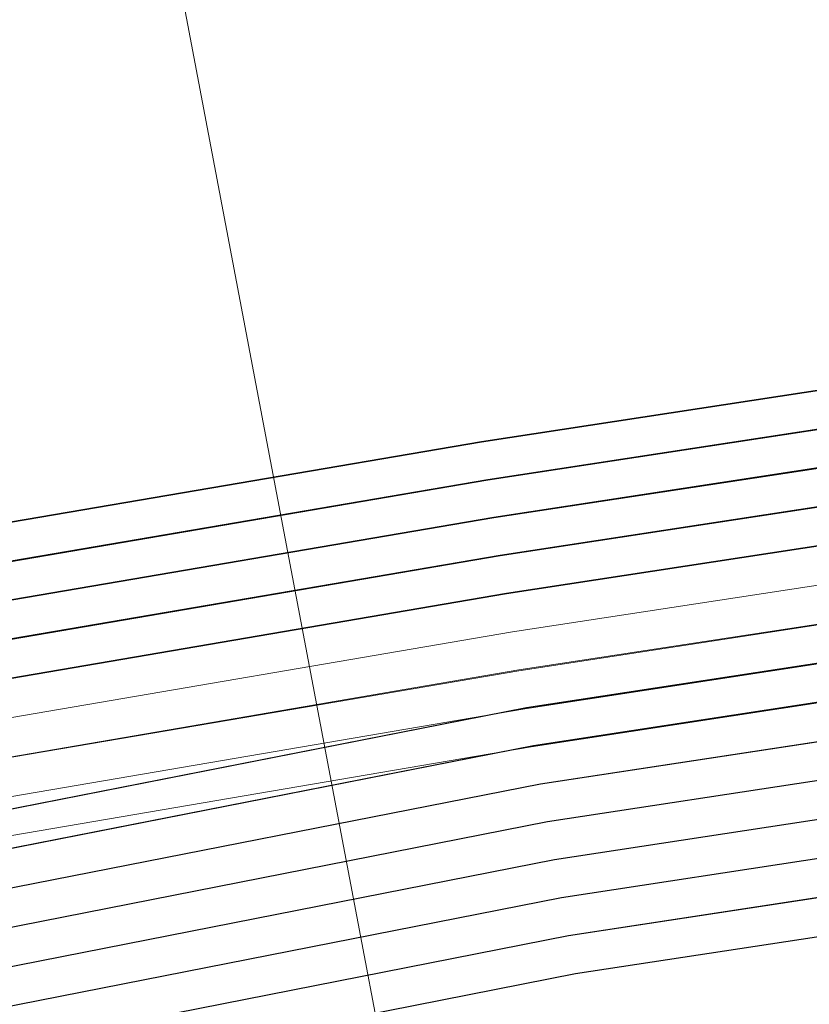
# Model space of a CAD drawing. Header units: metres. Extents: x -502 to 161, y -108 to 174.
# Tile 438 of 656: x -94.28 to -93.26, y -21.46 to -20.19. Entities that reach past the tile are written whole.
import ezdxf

# ---------------------------------------------------------------- set-up
doc = ezdxf.new("R2010")
doc.units = ezdxf.units.M
doc.header["$LTSCALE"] = 0.1
for name, color, linetype in [('BRI31-005.05-5p02-Koordinierung Lageplan 4. BA ZOB West 2022-06-15', 7, 'Continuous'), ('BRI31-005.06-5f07-Koordinierung Lageplan 4. BA ZOB Fernbusbahnh', 7, 'Continuous'), ('BRI32-005.02-5f05-Koordinierung Schemaplan 4 BA ZOB Teilbereich', 7, 'Continuous'), ('BRI32-005.03-5f06-Koordinierung Schemaplan 4 BA ZOB Teilbereich 2 Ost - Bahnhofsallee 2023-01-21', 7, 'Continuous')]:
    doc.layers.add(name, color=color, linetype=linetype)

msp = doc.modelspace()

# ---------------------------------------------------------------- linework, layer by layer
at = {"layer": 'BRI31-005.05-5p02-Koordinierung Lageplan 4. BA ZOB West 2022-06-15', "color": 190, "linetype": 'Continuous', "lineweight": 35, "true_color": 0x7f00ff, "transparency": 33554687, "flags": 128}
for points in [[(-55.7007, -13.3634), (-59.4327, -13.9934), (-61.4087, -14.3464), (-62.2647, -14.4984), (-62.6667, -14.5974), (-62.8907, -14.7334), (-63.5967, -15.2334), (-64.4177, -15.8004), (-64.8657, -15.8864), (-69.7037, -16.7484), (-75.4637, -17.6884), (-81.7337, -18.6534), (-88.9077, -20.0034), (-93.6827, -20.7334), (-98.9647, -21.6334), (-104.5957, -22.9234), (-121.8907, -26.2934), (-126.8117, -27.2034), (-150.4477, -31.7134), (-157.1307, -33.0134), (-162.7687, -32.1234), (-174.7807, -30.4434), (-178.1477, -29.6134), (-179.1357, -29.4334)], [(-55.6927, -13.4124), (-59.4247, -14.0424), (-59.9157, -14.1304), (-61.3997, -14.3954), (-62.2547, -14.5474), (-62.6477, -14.6444), (-62.8637, -14.7754), (-63.5677, -15.2744), (-64.3977, -15.8474), (-64.8567, -15.9354), (-69.6957, -16.7974), (-75.4547, -17.7374), (-81.7247, -18.7024), (-88.8997, -20.0524), (-93.6747, -20.7824), (-98.9547, -21.6824)]]:
    msp.add_lwpolyline(points, dxfattribs=at)
at = {"layer": 'BRI31-005.05-5p02-Koordinierung Lageplan 4. BA ZOB West 2022-06-15', "color": 250, "linetype": 'Continuous', "lineweight": 25, "true_color": 0x333333, "transparency": 33554687, "flags": 128}
for points in [[(-55.6847, -13.4614), (-59.4167, -14.0914), (-59.9067, -14.1794), (-61.3907, -14.4444), (-62.2447, -14.5964), (-62.6287, -14.6914), (-62.8367, -14.8174), (-63.5387, -15.3154), (-64.3777, -15.8944), (-64.8477, -15.9844), (-69.6877, -16.8464), (-75.4457, -17.7864), (-81.7157, -18.7514), (-88.8917, -20.1014), (-93.6667, -20.8314), (-98.9447, -21.7314)], [(-55.6767, -13.5104), (-59.4087, -14.1404), (-59.8977, -14.2284), (-61.3817, -14.4934), (-62.2347, -14.6454), (-62.6097, -14.7384), (-62.8097, -14.8594), (-63.5097, -15.3564), (-64.3577, -15.9414), (-64.8387, -16.0334), (-69.6797, -16.8954), (-75.4367, -17.8354), (-81.7067, -18.8004), (-88.8837, -20.1504), (-93.6587, -20.8804), (-98.9347, -21.7804)], [(-179.1357, -29.7394), (-178.2047, -29.9074), (-176.5237, -30.3244), (-174.8367, -30.8434), (-162.8247, -32.5154), (-157.1227, -33.4214), (-150.6707, -32.1644), (-150.3757, -32.1054), (-126.7397, -27.5954), (-121.8107, -26.6854), (-104.5117, -23.3154), (-93.6067, -21.1744), (-88.8337, -20.4444), (-81.6527, -19.0944), (-75.3827, -18.1294), (-69.6317, -17.1894), (-64.2647, -16.2324), (-63.2977, -15.6984), (-62.6077, -15.0894), (-62.1947, -14.8414), (-59.6597, -14.3864), (-59.3767, -14.3364), (-55.6447, -13.7064)], [(-55.6367, -13.7554), (-59.3687, -14.3854), (-59.6507, -14.4354), (-62.1767, -14.8894), (-62.5777, -15.1304), (-63.2687, -15.7394), (-64.2477, -16.2804), (-69.6237, -17.2384), (-75.3737, -18.1784), (-81.6437, -19.1434), (-88.8257, -20.4934), (-93.5977, -21.2234), (-104.5017, -23.3644), (-121.8007, -26.7344), (-126.7307, -27.6444), (-150.3667, -32.1544), (-150.6607, -32.2134), (-157.1217, -33.4724), (-162.8317, -32.5644), (-174.8437, -30.8934), (-176.5357, -30.3734), (-178.2147, -29.9564), (-179.1357, -29.7904)], [(-55.6287, -13.8044), (-59.3607, -14.4344), (-59.6427, -14.4844), (-62.1587, -14.9374), (-62.5477, -15.1714), (-63.2397, -15.7804), (-64.2307, -16.3284), (-69.6157, -17.2874), (-75.3647, -18.2274), (-81.6347, -19.1924), (-88.8177, -20.5424), (-93.5887, -21.2724), (-104.4917, -23.4134), (-121.7907, -26.7834), (-126.7217, -27.6934), (-150.3577, -32.2034), (-150.6507, -32.2624), (-157.1207, -33.5234), (-162.8387, -32.6134), (-174.8507, -30.9434), (-176.5477, -30.4224), (-178.2247, -30.0054), (-179.1357, -29.8414)], [(-55.6207, -13.8534), (-59.3527, -14.4834), (-59.6277, -14.5324), (-62.1407, -14.9854), (-62.5177, -15.2124), (-63.2107, -15.8214), (-64.2137, -16.3764), (-69.6077, -17.3364), (-75.3557, -18.2764), (-81.6257, -19.2414), (-88.8097, -20.5914), (-93.5797, -21.3214), (-104.4817, -23.4624), (-121.7807, -26.8324), (-126.7127, -27.7424), (-150.3487, -32.2524), (-150.6407, -32.3114), (-157.1197, -33.5744), (-162.8457, -32.6624), (-174.8577, -30.9934), (-176.5597, -30.4714), (-178.2347, -30.0544), (-179.1357, -29.8924)], [(-55.6127, -13.9024), (-59.3447, -14.5324), (-59.6247, -14.5824), (-62.1227, -15.0334), (-62.4877, -15.2534), (-63.1817, -15.8624), (-64.1967, -16.4244), (-69.5997, -17.3854), (-75.3467, -18.3254), (-81.6167, -19.2904), (-88.8017, -20.6404), (-93.5707, -21.3704), (-104.4717, -23.5114), (-121.7707, -26.8814), (-126.7037, -27.7914), (-150.3397, -32.3014), (-150.6307, -32.3604), (-157.1187, -33.6254), (-162.8527, -32.7114), (-174.8647, -31.0434), (-176.5717, -30.5204), (-178.2447, -30.1034), (-179.1357, -29.9434)], [(-55.6047, -13.9514), (-59.3367, -14.5814), (-62.1047, -15.0814), (-62.4577, -15.2944), (-63.1527, -15.9034), (-64.1797, -16.4724), (-69.5917, -17.4344), (-75.3377, -18.3744), (-81.6077, -19.3394), (-88.7937, -20.6894), (-93.5617, -21.4194), (-104.4617, -23.5604), (-121.7607, -26.9304), (-126.6947, -27.8404), (-150.3307, -32.3504), (-150.6207, -32.4094), (-157.1177, -33.6764), (-162.8597, -32.7604), (-174.8717, -31.0934), (-176.5837, -30.5694), (-178.2547, -30.1524), (-179.1357, -29.9944)], [(-62.5057, -14.9114), (-62.7017, -15.0274), (-63.4007, -15.5204), (-64.2987, -16.1364), (-69.6477, -17.0914), (-75.4007, -18.0314), (-81.6707, -18.9964), (-88.8497, -20.3464), (-93.6247, -21.0764), (-104.5317, -23.2174), (-121.8307, -26.5874), (-126.7577, -27.4974), (-150.3937, -32.0074), (-150.6907, -32.0664), (-157.1247, -33.3194), (-162.8107, -32.4174), (-174.8227, -30.7434), (-176.4997, -30.2264), (-178.1847, -29.8094), (-179.1357, -29.6374)], [(-62.4797, -14.9544), (-62.6747, -15.0694), (-63.3727, -15.5614), (-64.2817, -16.1844), (-69.6397, -17.1404), (-75.3917, -18.0804), (-81.6617, -19.0454), (-88.8417, -20.3954), (-93.6157, -21.1254), (-104.5217, -23.2664), (-121.8207, -26.6364), (-126.7487, -27.5464), (-150.3847, -32.0564), (-150.6807, -32.1154), (-157.1237, -33.3704), (-162.8177, -32.4664), (-174.8297, -30.7934), (-176.5117, -30.2754), (-178.1947, -29.8584), (-179.1357, -29.6884)]]:
    msp.add_lwpolyline(points, dxfattribs=at)
at = {"layer": 'BRI31-005.05-5p02-Koordinierung Lageplan 4. BA ZOB West 2022-06-15', "color": 116, "linetype": 'Continuous', "lineweight": 13, "true_color": 0x007f3f, "transparency": 33554687, "flags": 128}
for points in [[(-98.8977, -21.7234), (-93.6667, -20.8304), (-88.8927, -20.1004), (-81.7147, -18.7504), (-75.4437, -17.7854), (-69.6887, -16.8454), (-64.8477, -15.9844), (-64.3767, -15.8944), (-63.5377, -15.3154), (-62.8377, -14.8174), (-62.6297, -14.6924), (-62.2457, -14.5964), (-61.3907, -14.4444), (-59.9067, -14.1794), (-59.4177, -14.0904), (-55.6847, -13.4604)], [(-98.9347, -21.7804), (-93.6587, -20.8794), (-88.8847, -20.1494), (-81.7057, -18.7994), (-75.4347, -17.8344), (-69.6807, -16.8944), (-64.8387, -16.0334), (-64.3567, -15.9414), (-63.5087, -15.3564), (-62.8107, -14.8594), (-62.6107, -14.7394), (-62.2357, -14.6454), (-61.3817, -14.4934), (-59.8977, -14.2284), (-59.4097, -14.1394), (-55.6767, -13.5094)], [(-55.6527, -13.6584), (-59.3837, -14.2884), (-59.8707, -14.3754), (-61.3547, -14.6404), (-62.2037, -14.7924), (-62.5517, -14.8784), (-62.7277, -14.9854), (-63.4237, -15.4794), (-64.2987, -16.0824), (-64.8117, -16.1804), (-69.6547, -17.0434), (-75.4117, -17.9834), (-81.6807, -18.9484), (-88.8587, -20.2984), (-93.6347, -21.0284), (-98.8577, -21.9194)], [(-55.6447, -13.7074), (-59.3757, -14.3374), (-59.8617, -14.4244), (-61.3457, -14.6894), (-62.1937, -14.8414), (-62.5327, -14.9254), (-62.7007, -15.0274), (-63.3947, -15.5204), (-64.2787, -16.1294), (-64.8027, -16.2294), (-69.6467, -17.0924), (-75.4027, -18.0324), (-81.6717, -18.9974), (-88.8507, -20.3474), (-93.6267, -21.0774), (-98.8947, -21.9764)]]:
    msp.add_lwpolyline(points, dxfattribs=at)
at = {"layer": 'BRI31-005.05-5p02-Koordinierung Lageplan 4. BA ZOB West 2022-06-15', "color": 251, "linetype": 'Continuous', "lineweight": 13, "true_color": 0x5b5b5b, "transparency": 33554687, "flags": 128}
for points in [[(-55.6687, -13.5594), (-59.4007, -14.1894), (-59.8887, -14.2774), (-61.3727, -14.5424), (-62.2247, -14.6944), (-62.5907, -14.7854), (-62.7827, -14.9014), (-63.4807, -15.3974), (-64.3377, -15.9884), (-64.8297, -16.0824), (-69.6717, -16.9444), (-75.4277, -17.8844), (-81.6977, -18.8494), (-88.8757, -20.1994), (-93.6507, -20.9294), (-98.8777, -21.8214)], [(-55.6607, -13.6084), (-59.3927, -14.2384), (-59.8797, -14.3264), (-61.3637, -14.5914), (-62.2147, -14.7434), (-62.5717, -14.8324), (-62.7557, -14.9434), (-63.4517, -15.4384), (-64.3177, -16.0354), (-64.8207, -16.1314), (-69.6637, -16.9934), (-75.4187, -17.9334), (-81.6887, -18.8984), (-88.8677, -20.2484), (-93.6427, -20.9784), (-98.9147, -21.8784)]]:
    msp.add_lwpolyline(points, dxfattribs=at)
at = {"layer": 'BRI31-005.06-5f07-Koordinierung Lageplan 4. BA ZOB Fernbusbahnh', "color": 190, "linetype": 'Continuous', "lineweight": 30, "true_color": 0x7f00ff, "transparency": 33554687, "flags": 128}
for points in [[(-55.7007, -13.3634), (-59.4327, -13.9934), (-61.4087, -14.3464), (-62.2647, -14.4984), (-62.6667, -14.5974), (-62.8907, -14.7334), (-63.5967, -15.2334), (-64.4177, -15.8004), (-64.8657, -15.8864), (-69.7037, -16.7484), (-75.4637, -17.6884), (-81.7337, -18.6534), (-88.9077, -20.0034), (-93.6827, -20.7334), (-98.9647, -21.6334), (-104.5957, -22.9234), (-121.8907, -26.2934), (-126.8117, -27.2034), (-150.4477, -31.7134), (-157.1307, -33.0134), (-162.7687, -32.1234), (-174.7807, -30.4434), (-178.1477, -29.6134), (-179.1357, -29.4334)], [(-55.6927, -13.4124), (-59.4247, -14.0424), (-59.9157, -14.1304), (-61.3997, -14.3954), (-62.2547, -14.5474), (-62.6477, -14.6444), (-62.8637, -14.7754), (-63.5677, -15.2744), (-64.3977, -15.8474), (-64.8567, -15.9354), (-69.6957, -16.7974), (-75.4547, -17.7374), (-81.7247, -18.7024), (-88.8997, -20.0524), (-93.6747, -20.7824), (-98.9547, -21.6824)]]:
    msp.add_lwpolyline(points, dxfattribs=at)
at = {"layer": 'BRI31-005.06-5f07-Koordinierung Lageplan 4. BA ZOB Fernbusbahnh', "color": 250, "linetype": 'Continuous', "lineweight": 20, "true_color": 0x333333, "transparency": 33554687, "flags": 128}
for points in [[(-55.6847, -13.4614), (-59.4167, -14.0914), (-59.9067, -14.1794), (-61.3907, -14.4444), (-62.2447, -14.5964), (-62.6287, -14.6914), (-62.8367, -14.8174), (-63.5387, -15.3154), (-64.3777, -15.8944), (-64.8477, -15.9844), (-69.6877, -16.8464), (-75.4457, -17.7864), (-81.7157, -18.7514), (-88.8917, -20.1014), (-93.6667, -20.8314), (-98.9447, -21.7314)], [(-55.6767, -13.5104), (-59.4087, -14.1404), (-59.8977, -14.2284), (-61.3817, -14.4934), (-62.2347, -14.6454), (-62.6097, -14.7384), (-62.8097, -14.8594), (-63.5097, -15.3564), (-64.3577, -15.9414), (-64.8387, -16.0334), (-69.6797, -16.8954), (-75.4367, -17.8354), (-81.7067, -18.8004), (-88.8837, -20.1504), (-93.6587, -20.8804), (-98.9347, -21.7804)], [(-179.1357, -29.7394), (-178.2047, -29.9074), (-176.5237, -30.3244), (-174.8367, -30.8434), (-162.8247, -32.5154), (-157.1227, -33.4214), (-150.6707, -32.1644), (-150.3757, -32.1054), (-126.7397, -27.5954), (-121.8107, -26.6854), (-104.5117, -23.3154), (-93.6067, -21.1744), (-88.8337, -20.4444), (-81.6527, -19.0944), (-75.3827, -18.1294), (-69.6317, -17.1894), (-64.2647, -16.2324), (-63.2977, -15.6984), (-62.6077, -15.0894), (-62.1947, -14.8414), (-59.6597, -14.3864), (-59.3767, -14.3364), (-55.6447, -13.7064)], [(-55.6367, -13.7554), (-59.3687, -14.3854), (-59.6507, -14.4354), (-62.1767, -14.8894), (-62.5777, -15.1304), (-63.2687, -15.7394), (-64.2477, -16.2804), (-69.6237, -17.2384), (-75.3737, -18.1784), (-81.6437, -19.1434), (-88.8257, -20.4934), (-93.5977, -21.2234), (-104.5017, -23.3644), (-121.8007, -26.7344), (-126.7307, -27.6444), (-150.3667, -32.1544), (-150.6607, -32.2134), (-157.1217, -33.4724), (-162.8317, -32.5644), (-174.8437, -30.8934), (-176.5357, -30.3734), (-178.2147, -29.9564), (-179.1357, -29.7904)], [(-55.6287, -13.8044), (-59.3607, -14.4344), (-59.6427, -14.4844), (-62.1587, -14.9374), (-62.5477, -15.1714), (-63.2397, -15.7804), (-64.2307, -16.3284), (-69.6157, -17.2874), (-75.3647, -18.2274), (-81.6347, -19.1924), (-88.8177, -20.5424), (-93.5887, -21.2724), (-104.4917, -23.4134), (-121.7907, -26.7834), (-126.7217, -27.6934), (-150.3577, -32.2034), (-150.6507, -32.2624), (-157.1207, -33.5234), (-162.8387, -32.6134), (-174.8507, -30.9434), (-176.5477, -30.4224), (-178.2247, -30.0054), (-179.1357, -29.8414)], [(-55.6207, -13.8534), (-59.3527, -14.4834), (-59.6277, -14.5324), (-62.1407, -14.9854), (-62.5177, -15.2124), (-63.2107, -15.8214), (-64.2137, -16.3764), (-69.6077, -17.3364), (-75.3557, -18.2764), (-81.6257, -19.2414), (-88.8097, -20.5914), (-93.5797, -21.3214), (-104.4817, -23.4624), (-121.7807, -26.8324), (-126.7127, -27.7424), (-150.3487, -32.2524), (-150.6407, -32.3114), (-157.1197, -33.5744), (-162.8457, -32.6624), (-174.8577, -30.9934), (-176.5597, -30.4714), (-178.2347, -30.0544), (-179.1357, -29.8924)], [(-55.6127, -13.9024), (-59.3447, -14.5324), (-59.6247, -14.5824), (-62.1227, -15.0334), (-62.4877, -15.2534), (-63.1817, -15.8624), (-64.1967, -16.4244), (-69.5997, -17.3854), (-75.3467, -18.3254), (-81.6167, -19.2904), (-88.8017, -20.6404), (-93.5707, -21.3704), (-104.4717, -23.5114), (-121.7707, -26.8814), (-126.7037, -27.7914), (-150.3397, -32.3014), (-150.6307, -32.3604), (-157.1187, -33.6254), (-162.8527, -32.7114), (-174.8647, -31.0434), (-176.5717, -30.5204), (-178.2447, -30.1034), (-179.1357, -29.9434)], [(-55.6047, -13.9514), (-59.3367, -14.5814), (-62.1047, -15.0814), (-62.4577, -15.2944), (-63.1527, -15.9034), (-64.1797, -16.4724), (-69.5917, -17.4344), (-75.3377, -18.3744), (-81.6077, -19.3394), (-88.7937, -20.6894), (-93.5617, -21.4194), (-104.4617, -23.5604), (-121.7607, -26.9304), (-126.6947, -27.8404), (-150.3307, -32.3504), (-150.6207, -32.4094), (-157.1177, -33.6764), (-162.8597, -32.7604), (-174.8717, -31.0934), (-176.5837, -30.5694), (-178.2547, -30.1524), (-179.1357, -29.9944)], [(-62.5057, -14.9114), (-62.7017, -15.0274), (-63.4007, -15.5204), (-64.2987, -16.1364), (-69.6477, -17.0914), (-75.4007, -18.0314), (-81.6707, -18.9964), (-88.8497, -20.3464), (-93.6247, -21.0764), (-104.5317, -23.2174), (-121.8307, -26.5874), (-126.7577, -27.4974), (-150.3937, -32.0074), (-150.6907, -32.0664), (-157.1247, -33.3194), (-162.8107, -32.4174), (-174.8227, -30.7434), (-176.4997, -30.2264), (-178.1847, -29.8094), (-179.1357, -29.6374)], [(-62.4797, -14.9544), (-62.6747, -15.0694), (-63.3727, -15.5614), (-64.2817, -16.1844), (-69.6397, -17.1404), (-75.3917, -18.0804), (-81.6617, -19.0454), (-88.8417, -20.3954), (-93.6157, -21.1254), (-104.5217, -23.2664), (-121.8207, -26.6364), (-126.7487, -27.5464), (-150.3847, -32.0564), (-150.6807, -32.1154), (-157.1237, -33.3704), (-162.8177, -32.4664), (-174.8297, -30.7934), (-176.5117, -30.2754), (-178.1947, -29.8584), (-179.1357, -29.6884)]]:
    msp.add_lwpolyline(points, dxfattribs=at)
at = {"layer": 'BRI32-005.02-5f05-Koordinierung Schemaplan 4 BA ZOB Teilbereich', "color": 190, "linetype": 'Continuous', "lineweight": 35, "true_color": 0x7f00ff, "transparency": 33554687, "flags": 128}
for points in [[(-55.7007, -13.3634), (-59.4327, -13.9934), (-61.4087, -14.3464), (-62.2647, -14.4984), (-62.6667, -14.5974), (-62.8907, -14.7334), (-63.5967, -15.2334), (-64.4177, -15.8004), (-64.8657, -15.8864), (-69.7037, -16.7484), (-75.4637, -17.6884), (-81.7337, -18.6534), (-88.9077, -20.0034), (-93.6827, -20.7334), (-98.9647, -21.6334), (-104.5957, -22.9234), (-121.8907, -26.2934), (-126.8117, -27.2034), (-150.4477, -31.7134), (-157.1307, -33.0134), (-162.7687, -32.1234), (-174.7807, -30.4434), (-178.1477, -29.6134), (-179.1357, -29.4334)], [(-55.6927, -13.4124), (-59.4247, -14.0424), (-59.9157, -14.1304), (-61.3997, -14.3954), (-62.2547, -14.5474), (-62.6477, -14.6444), (-62.8637, -14.7754), (-63.5677, -15.2744), (-64.3977, -15.8474), (-64.8567, -15.9354), (-69.6957, -16.7974), (-75.4547, -17.7374), (-81.7247, -18.7024), (-88.8997, -20.0524), (-93.6747, -20.7824), (-98.9547, -21.6824)]]:
    msp.add_lwpolyline(points, dxfattribs=at)
at = {"layer": 'BRI32-005.02-5f05-Koordinierung Schemaplan 4 BA ZOB Teilbereich', "color": 250, "linetype": 'Continuous', "lineweight": 25, "true_color": 0x333333, "transparency": 33554687, "flags": 128}
for points in [[(-55.6847, -13.4614), (-59.4167, -14.0914), (-59.9067, -14.1794), (-61.3907, -14.4444), (-62.2447, -14.5964), (-62.6287, -14.6914), (-62.8367, -14.8174), (-63.5387, -15.3154), (-64.3777, -15.8944), (-64.8477, -15.9844), (-69.6877, -16.8464), (-75.4457, -17.7864), (-81.7157, -18.7514), (-88.8917, -20.1014), (-93.6667, -20.8314), (-98.9447, -21.7314)], [(-55.6767, -13.5104), (-59.4087, -14.1404), (-59.8977, -14.2284), (-61.3817, -14.4934), (-62.2347, -14.6454), (-62.6097, -14.7384), (-62.8097, -14.8594), (-63.5097, -15.3564), (-64.3577, -15.9414), (-64.8387, -16.0334), (-69.6797, -16.8954), (-75.4367, -17.8354), (-81.7067, -18.8004), (-88.8837, -20.1504), (-93.6587, -20.8804), (-98.9347, -21.7804)], [(-179.1357, -29.7394), (-178.2047, -29.9074), (-176.5237, -30.3244), (-174.8367, -30.8434), (-162.8247, -32.5154), (-157.1227, -33.4214), (-150.6707, -32.1644), (-150.3757, -32.1054), (-126.7397, -27.5954), (-121.8107, -26.6854), (-104.5117, -23.3154), (-93.6067, -21.1744), (-88.8337, -20.4444), (-81.6527, -19.0944), (-75.3827, -18.1294), (-69.6317, -17.1894), (-64.2647, -16.2324), (-63.2977, -15.6984), (-62.6077, -15.0894), (-62.1947, -14.8414), (-59.6597, -14.3864), (-59.3767, -14.3364), (-55.6447, -13.7064)], [(-55.6367, -13.7554), (-59.3687, -14.3854), (-59.6507, -14.4354), (-62.1767, -14.8894), (-62.5777, -15.1304), (-63.2687, -15.7394), (-64.2477, -16.2804), (-69.6237, -17.2384), (-75.3737, -18.1784), (-81.6437, -19.1434), (-88.8257, -20.4934), (-93.5977, -21.2234), (-104.5017, -23.3644), (-121.8007, -26.7344), (-126.7307, -27.6444), (-150.3667, -32.1544), (-150.6607, -32.2134), (-157.1217, -33.4724), (-162.8317, -32.5644), (-174.8437, -30.8934), (-176.5357, -30.3734), (-178.2147, -29.9564), (-179.1357, -29.7904)], [(-55.6287, -13.8044), (-59.3607, -14.4344), (-59.6427, -14.4844), (-62.1587, -14.9374), (-62.5477, -15.1714), (-63.2397, -15.7804), (-64.2307, -16.3284), (-69.6157, -17.2874), (-75.3647, -18.2274), (-81.6347, -19.1924), (-88.8177, -20.5424), (-93.5887, -21.2724), (-104.4917, -23.4134), (-121.7907, -26.7834), (-126.7217, -27.6934), (-150.3577, -32.2034), (-150.6507, -32.2624), (-157.1207, -33.5234), (-162.8387, -32.6134), (-174.8507, -30.9434), (-176.5477, -30.4224), (-178.2247, -30.0054), (-179.1357, -29.8414)], [(-55.6207, -13.8534), (-59.3527, -14.4834), (-59.6277, -14.5324), (-62.1407, -14.9854), (-62.5177, -15.2124), (-63.2107, -15.8214), (-64.2137, -16.3764), (-69.6077, -17.3364), (-75.3557, -18.2764), (-81.6257, -19.2414), (-88.8097, -20.5914), (-93.5797, -21.3214), (-104.4817, -23.4624), (-121.7807, -26.8324), (-126.7127, -27.7424), (-150.3487, -32.2524), (-150.6407, -32.3114), (-157.1197, -33.5744), (-162.8457, -32.6624), (-174.8577, -30.9934), (-176.5597, -30.4714), (-178.2347, -30.0544), (-179.1357, -29.8924)], [(-55.6127, -13.9024), (-59.3447, -14.5324), (-59.6247, -14.5824), (-62.1227, -15.0334), (-62.4877, -15.2534), (-63.1817, -15.8624), (-64.1967, -16.4244), (-69.5997, -17.3854), (-75.3467, -18.3254), (-81.6167, -19.2904), (-88.8017, -20.6404), (-93.5707, -21.3704), (-104.4717, -23.5114), (-121.7707, -26.8814), (-126.7037, -27.7914), (-150.3397, -32.3014), (-150.6307, -32.3604), (-157.1187, -33.6254), (-162.8527, -32.7114), (-174.8647, -31.0434), (-176.5717, -30.5204), (-178.2447, -30.1034), (-179.1357, -29.9434)], [(-55.6047, -13.9514), (-59.3367, -14.5814), (-62.1047, -15.0814), (-62.4577, -15.2944), (-63.1527, -15.9034), (-64.1797, -16.4724), (-69.5917, -17.4344), (-75.3377, -18.3744), (-81.6077, -19.3394), (-88.7937, -20.6894), (-93.5617, -21.4194), (-104.4617, -23.5604), (-121.7607, -26.9304), (-126.6947, -27.8404), (-150.3307, -32.3504), (-150.6207, -32.4094), (-157.1177, -33.6764), (-162.8597, -32.7604), (-174.8717, -31.0934), (-176.5837, -30.5694), (-178.2547, -30.1524), (-179.1357, -29.9944)]]:
    msp.add_lwpolyline(points, dxfattribs=at)
at = {"layer": 'BRI32-005.02-5f05-Koordinierung Schemaplan 4 BA ZOB Teilbereich', "color": 116, "linetype": 'Continuous', "lineweight": 13, "true_color": 0x007f3f, "transparency": 33554687, "flags": 128}
for points in [[(-98.8977, -21.7234), (-93.6667, -20.8304), (-88.8927, -20.1004), (-81.7147, -18.7504), (-75.4437, -17.7854), (-69.6887, -16.8454), (-64.8477, -15.9844), (-64.3767, -15.8944), (-63.5377, -15.3154), (-62.8377, -14.8174), (-62.6297, -14.6924), (-62.2457, -14.5964), (-61.3907, -14.4444), (-59.9067, -14.1794), (-59.4177, -14.0904), (-55.6847, -13.4604)], [(-98.9347, -21.7804), (-93.6587, -20.8794), (-88.8847, -20.1494), (-81.7057, -18.7994), (-75.4347, -17.8344), (-69.6807, -16.8944), (-64.8387, -16.0334), (-64.3567, -15.9414), (-63.5087, -15.3564), (-62.8107, -14.8594), (-62.6107, -14.7394), (-62.2357, -14.6454), (-61.3817, -14.4934), (-59.8977, -14.2284), (-59.4097, -14.1394), (-55.6767, -13.5094)], [(-97.8377, -17.4674), (-97.1877, -21.0354), (-96.9687, -21.3424), (-96.6307, -21.4384), (-93.6507, -20.9284), (-88.8767, -20.1984), (-81.6967, -18.8484), (-75.4257, -17.8834), (-69.6727, -16.9434), (-64.8297, -16.0824), (-64.3367, -15.9884), (-63.4797, -15.3974), (-62.7837, -14.9014), (-62.5917, -14.7864), (-62.2257, -14.6944), (-61.3727, -14.5424), (-59.8887, -14.2774), (-59.4017, -14.1884), (-55.6687, -13.5584)], [(-55.6527, -13.6584), (-59.3837, -14.2884), (-59.8707, -14.3754), (-61.3547, -14.6404), (-62.2037, -14.7924), (-62.5517, -14.8784), (-62.7277, -14.9854), (-63.4237, -15.4794), (-64.2987, -16.0824), (-64.8117, -16.1804), (-69.6547, -17.0434), (-75.4117, -17.9834), (-81.6807, -18.9484), (-88.8587, -20.2984), (-93.6347, -21.0284), (-98.8577, -21.9194)], [(-55.6447, -13.7074), (-59.3757, -14.3374), (-59.8617, -14.4244), (-61.3457, -14.6894), (-62.1937, -14.8414), (-62.5327, -14.9254), (-62.7007, -15.0274), (-63.3947, -15.5204), (-64.2787, -16.1294), (-64.8027, -16.2294), (-69.6467, -17.0924), (-75.4027, -18.0324), (-81.6717, -18.9974), (-88.8507, -20.3474), (-93.6267, -21.0774), (-98.8947, -21.9764)], [(-55.6367, -13.7564), (-59.3677, -14.3864), (-59.8527, -14.4734), (-61.3367, -14.7384), (-62.1837, -14.8904), (-62.5137, -14.9724), (-62.6737, -15.0694), (-63.3657, -15.5614), (-64.2587, -16.1764), (-64.7937, -16.2784), (-69.6387, -17.1414), (-75.3937, -18.0814), (-81.6627, -19.0464), (-88.8427, -20.3964), (-93.6187, -21.1264), (-96.6407, -21.6424), (-97.0907, -21.5164), (-97.3757, -21.1154), (-98.0337, -17.5034), (-97.8377, -17.4674)]]:
    msp.add_lwpolyline(points, dxfattribs=at)
at = {"layer": 'BRI32-005.02-5f05-Koordinierung Schemaplan 4 BA ZOB Teilbereich', "color": 251, "linetype": 'Continuous', "lineweight": 13, "true_color": 0x5b5b5b, "transparency": 33554687, "flags": 128}
for points in [[(-55.6687, -13.5594), (-59.4007, -14.1894), (-59.8887, -14.2774), (-61.3727, -14.5424), (-62.2247, -14.6944), (-62.5907, -14.7854), (-62.7827, -14.9014), (-63.4807, -15.3974), (-64.3377, -15.9884), (-64.8297, -16.0824), (-69.6717, -16.9444), (-75.4277, -17.8844), (-81.6977, -18.8494), (-88.8757, -20.1994), (-93.6507, -20.9294), (-98.8777, -21.8214)], [(-55.6607, -13.6084), (-59.3927, -14.2384), (-59.8797, -14.3264), (-61.3637, -14.5914), (-62.2147, -14.7434), (-62.5717, -14.8324), (-62.7557, -14.9434), (-63.4517, -15.4384), (-64.3177, -16.0354), (-64.8207, -16.1314), (-69.6637, -16.9934), (-75.4187, -17.9334), (-81.6887, -18.8984), (-88.8677, -20.2484), (-93.6427, -20.9784), (-98.9147, -21.8784)], [(-97.9357, -17.4854), (-97.2817, -21.0754), (-97.0297, -21.4294), (-96.6357, -21.5404), (-93.6347, -21.0274), (-88.8597, -20.2974), (-81.6797, -18.9474), (-75.4097, -17.9824), (-69.6557, -17.0424), (-64.8117, -16.1804), (-64.2977, -16.0824), (-63.4227, -15.4794), (-62.7287, -14.9854), (-62.5527, -14.8794), (-62.2047, -14.7924), (-61.3547, -14.6404), (-59.8707, -14.3754), (-59.3847, -14.2874), (-55.6527, -13.6574)]]:
    msp.add_lwpolyline(points, dxfattribs=at)
at = {"layer": 'BRI32-005.03-5f06-Koordinierung Schemaplan 4 BA ZOB Teilbereich 2 Ost - Bahnhofsallee 2023-01-21', "color": 190, "linetype": 'Continuous', "lineweight": 30, "true_color": 0x7f00ff, "transparency": 33554687, "flags": 128}
for points in [[(-55.7007, -13.3634), (-59.4327, -13.9934), (-61.4087, -14.3464), (-62.2647, -14.4984), (-62.6667, -14.5974), (-62.8907, -14.7334), (-63.5967, -15.2334), (-64.4177, -15.8004), (-64.8657, -15.8864), (-69.7037, -16.7484), (-75.4637, -17.6884), (-81.7337, -18.6534), (-88.9077, -20.0034), (-93.6827, -20.7334), (-98.9647, -21.6334), (-104.5957, -22.9234), (-121.8907, -26.2934), (-126.8117, -27.2034), (-150.4477, -31.7134), (-157.1307, -33.0134), (-162.7687, -32.1234), (-174.7807, -30.4434), (-178.1477, -29.6134), (-179.1357, -29.4334)], [(-55.6927, -13.4124), (-59.4247, -14.0424), (-59.9157, -14.1304), (-61.3997, -14.3954), (-62.2547, -14.5474), (-62.6477, -14.6444), (-62.8637, -14.7754), (-63.5677, -15.2744), (-64.3977, -15.8474), (-64.8567, -15.9354), (-69.6957, -16.7974), (-75.4547, -17.7374), (-81.7247, -18.7024), (-88.8997, -20.0524), (-93.6747, -20.7824), (-98.9547, -21.6824)]]:
    msp.add_lwpolyline(points, dxfattribs=at)
at = {"layer": 'BRI32-005.03-5f06-Koordinierung Schemaplan 4 BA ZOB Teilbereich 2 Ost - Bahnhofsallee 2023-01-21', "color": 250, "linetype": 'Continuous', "lineweight": 20, "true_color": 0x333333, "transparency": 33554687, "flags": 128}
for points in [[(-55.6847, -13.4614), (-59.4167, -14.0914), (-59.9067, -14.1794), (-61.3907, -14.4444), (-62.2447, -14.5964), (-62.6287, -14.6914), (-62.8367, -14.8174), (-63.5387, -15.3154), (-64.3777, -15.8944), (-64.8477, -15.9844), (-69.6877, -16.8464), (-75.4457, -17.7864), (-81.7157, -18.7514), (-88.8917, -20.1014), (-93.6667, -20.8314), (-98.9447, -21.7314)], [(-55.6767, -13.5104), (-59.4087, -14.1404), (-59.8977, -14.2284), (-61.3817, -14.4934), (-62.2347, -14.6454), (-62.6097, -14.7384), (-62.8097, -14.8594), (-63.5097, -15.3564), (-64.3577, -15.9414), (-64.8387, -16.0334), (-69.6797, -16.8954), (-75.4367, -17.8354), (-81.7067, -18.8004), (-88.8837, -20.1504), (-93.6587, -20.8804), (-98.9347, -21.7804)], [(-179.1357, -29.7394), (-178.2047, -29.9074), (-176.5237, -30.3244), (-174.8367, -30.8434), (-162.8247, -32.5154), (-157.1227, -33.4214), (-150.6707, -32.1644), (-150.3757, -32.1054), (-126.7397, -27.5954), (-121.8107, -26.6854), (-104.5117, -23.3154), (-93.6067, -21.1744), (-88.8337, -20.4444), (-81.6527, -19.0944), (-75.3827, -18.1294), (-69.6317, -17.1894), (-64.2647, -16.2324), (-63.2977, -15.6984), (-62.6077, -15.0894), (-62.1947, -14.8414), (-59.6597, -14.3864), (-59.3767, -14.3364), (-55.6447, -13.7064)], [(-55.6367, -13.7554), (-59.3687, -14.3854), (-59.6507, -14.4354), (-62.1767, -14.8894), (-62.5777, -15.1304), (-63.2687, -15.7394), (-64.2477, -16.2804), (-69.6237, -17.2384), (-75.3737, -18.1784), (-81.6437, -19.1434), (-88.8257, -20.4934), (-93.5977, -21.2234), (-104.5017, -23.3644), (-121.8007, -26.7344), (-126.7307, -27.6444), (-150.3667, -32.1544), (-150.6607, -32.2134), (-157.1217, -33.4724), (-162.8317, -32.5644), (-174.8437, -30.8934), (-176.5357, -30.3734), (-178.2147, -29.9564), (-179.1357, -29.7904)], [(-55.6287, -13.8044), (-59.3607, -14.4344), (-59.6427, -14.4844), (-62.1587, -14.9374), (-62.5477, -15.1714), (-63.2397, -15.7804), (-64.2307, -16.3284), (-69.6157, -17.2874), (-75.3647, -18.2274), (-81.6347, -19.1924), (-88.8177, -20.5424), (-93.5887, -21.2724), (-104.4917, -23.4134), (-121.7907, -26.7834), (-126.7217, -27.6934), (-150.3577, -32.2034), (-150.6507, -32.2624), (-157.1207, -33.5234), (-162.8387, -32.6134), (-174.8507, -30.9434), (-176.5477, -30.4224), (-178.2247, -30.0054), (-179.1357, -29.8414)], [(-55.6207, -13.8534), (-59.3527, -14.4834), (-59.6277, -14.5324), (-62.1407, -14.9854), (-62.5177, -15.2124), (-63.2107, -15.8214), (-64.2137, -16.3764), (-69.6077, -17.3364), (-75.3557, -18.2764), (-81.6257, -19.2414), (-88.8097, -20.5914), (-93.5797, -21.3214), (-104.4817, -23.4624), (-121.7807, -26.8324), (-126.7127, -27.7424), (-150.3487, -32.2524), (-150.6407, -32.3114), (-157.1197, -33.5744), (-162.8457, -32.6624), (-174.8577, -30.9934), (-176.5597, -30.4714), (-178.2347, -30.0544), (-179.1357, -29.8924)], [(-55.6127, -13.9024), (-59.3447, -14.5324), (-59.6247, -14.5824), (-62.1227, -15.0334), (-62.4877, -15.2534), (-63.1817, -15.8624), (-64.1967, -16.4244), (-69.5997, -17.3854), (-75.3467, -18.3254), (-81.6167, -19.2904), (-88.8017, -20.6404), (-93.5707, -21.3704), (-104.4717, -23.5114), (-121.7707, -26.8814), (-126.7037, -27.7914), (-150.3397, -32.3014), (-150.6307, -32.3604), (-157.1187, -33.6254), (-162.8527, -32.7114), (-174.8647, -31.0434), (-176.5717, -30.5204), (-178.2447, -30.1034), (-179.1357, -29.9434)], [(-55.6047, -13.9514), (-59.3367, -14.5814), (-62.1047, -15.0814), (-62.4577, -15.2944), (-63.1527, -15.9034), (-64.1797, -16.4724), (-69.5917, -17.4344), (-75.3377, -18.3744), (-81.6077, -19.3394), (-88.7937, -20.6894), (-93.5617, -21.4194), (-104.4617, -23.5604), (-121.7607, -26.9304), (-126.6947, -27.8404), (-150.3307, -32.3504), (-150.6207, -32.4094), (-157.1177, -33.6764), (-162.8597, -32.7604), (-174.8717, -31.0934), (-176.5837, -30.5694), (-178.2547, -30.1524), (-179.1357, -29.9944)], [(-62.5057, -14.9114), (-62.7017, -15.0274), (-63.4007, -15.5204), (-64.2987, -16.1364), (-69.6477, -17.0914), (-75.4007, -18.0314), (-81.6707, -18.9964), (-88.8497, -20.3464), (-93.6247, -21.0764), (-104.5317, -23.2174), (-121.8307, -26.5874), (-126.7577, -27.4974), (-150.3937, -32.0074), (-150.6907, -32.0664), (-157.1247, -33.3194), (-162.8107, -32.4174), (-174.8227, -30.7434), (-176.4997, -30.2264), (-178.1847, -29.8094), (-179.1357, -29.6374)], [(-62.4797, -14.9544), (-62.6747, -15.0694), (-63.3727, -15.5614), (-64.2817, -16.1844), (-69.6397, -17.1404), (-75.3917, -18.0804), (-81.6617, -19.0454), (-88.8417, -20.3954), (-93.6157, -21.1254), (-104.5217, -23.2664), (-121.8207, -26.6364), (-126.7487, -27.5464), (-150.3847, -32.0564), (-150.6807, -32.1154), (-157.1237, -33.3704), (-162.8177, -32.4664), (-174.8297, -30.7934), (-176.5117, -30.2754), (-178.1947, -29.8584), (-179.1357, -29.6884)]]:
    msp.add_lwpolyline(points, dxfattribs=at)
at = {"layer": 'BRI32-005.03-5f06-Koordinierung Schemaplan 4 BA ZOB Teilbereich 2 Ost - Bahnhofsallee 2023-01-21', "color": 116, "linetype": 'Continuous', "lineweight": 9, "true_color": 0x007f3f, "transparency": 33554687, "flags": 128}
for points in [[(-98.8977, -21.7234), (-93.6667, -20.8304), (-88.8927, -20.1004), (-81.7147, -18.7504), (-75.4437, -17.7854), (-69.6887, -16.8454), (-64.8477, -15.9844), (-64.3767, -15.8944), (-63.5377, -15.3154), (-62.8377, -14.8174), (-62.6297, -14.6924), (-62.2457, -14.5964), (-61.3907, -14.4444), (-59.9067, -14.1794), (-59.4177, -14.0904), (-55.6847, -13.4604)], [(-98.9347, -21.7804), (-93.6587, -20.8794), (-88.8847, -20.1494), (-81.7057, -18.7994), (-75.4347, -17.8344), (-69.6807, -16.8944), (-64.8387, -16.0334), (-64.3567, -15.9414), (-63.5087, -15.3564), (-62.8107, -14.8594), (-62.6107, -14.7394), (-62.2357, -14.6454), (-61.3817, -14.4934), (-59.8977, -14.2284), (-59.4097, -14.1394), (-55.6767, -13.5094)], [(-97.8377, -17.4674), (-97.1877, -21.0354), (-96.9687, -21.3424), (-96.6307, -21.4384), (-93.6507, -20.9284), (-88.8767, -20.1984), (-81.6967, -18.8484), (-75.4257, -17.8834), (-69.6727, -16.9434), (-64.8297, -16.0824), (-64.3367, -15.9884), (-63.4797, -15.3974), (-62.7837, -14.9014), (-62.5917, -14.7864), (-62.2257, -14.6944), (-61.3727, -14.5424), (-59.8887, -14.2774), (-59.4017, -14.1884), (-55.6687, -13.5584)], [(-55.6527, -13.6584), (-59.3837, -14.2884), (-59.8707, -14.3754), (-61.3547, -14.6404), (-62.2037, -14.7924), (-62.5517, -14.8784), (-62.7277, -14.9854), (-63.4237, -15.4794), (-64.2987, -16.0824), (-64.8117, -16.1804), (-69.6547, -17.0434), (-75.4117, -17.9834), (-81.6807, -18.9484), (-88.8587, -20.2984), (-93.6347, -21.0284), (-98.8577, -21.9194)], [(-55.6447, -13.7074), (-59.3757, -14.3374), (-59.8617, -14.4244), (-61.3457, -14.6894), (-62.1937, -14.8414), (-62.5327, -14.9254), (-62.7007, -15.0274), (-63.3947, -15.5204), (-64.2787, -16.1294), (-64.8027, -16.2294), (-69.6467, -17.0924), (-75.4027, -18.0324), (-81.6717, -18.9974), (-88.8507, -20.3474), (-93.6267, -21.0774), (-98.8947, -21.9764)], [(-55.6367, -13.7564), (-59.3677, -14.3864), (-59.8527, -14.4734), (-61.3367, -14.7384), (-62.1837, -14.8904), (-62.5137, -14.9724), (-62.6737, -15.0694), (-63.3657, -15.5614), (-64.2587, -16.1764), (-64.7937, -16.2784), (-69.6387, -17.1414), (-75.3937, -18.0814), (-81.6627, -19.0464), (-88.8427, -20.3964), (-93.6187, -21.1264), (-96.6407, -21.6424), (-97.0907, -21.5164), (-97.3757, -21.1154), (-98.0337, -17.5034), (-97.8377, -17.4674)]]:
    msp.add_lwpolyline(points, dxfattribs=at)
at = {"layer": 'BRI32-005.03-5f06-Koordinierung Schemaplan 4 BA ZOB Teilbereich 2 Ost - Bahnhofsallee 2023-01-21', "color": 251, "linetype": 'Continuous', "lineweight": 9, "true_color": 0x5b5b5b, "transparency": 33554687, "flags": 128}
for points in [[(-55.6687, -13.5594), (-59.4007, -14.1894), (-59.8887, -14.2774), (-61.3727, -14.5424), (-62.2247, -14.6944), (-62.5907, -14.7854), (-62.7827, -14.9014), (-63.4807, -15.3974), (-64.3377, -15.9884), (-64.8297, -16.0824), (-69.6717, -16.9444), (-75.4277, -17.8844), (-81.6977, -18.8494), (-88.8757, -20.1994), (-93.6507, -20.9294), (-98.8777, -21.8214)], [(-55.6607, -13.6084), (-59.3927, -14.2384), (-59.8797, -14.3264), (-61.3637, -14.5914), (-62.2147, -14.7434), (-62.5717, -14.8324), (-62.7557, -14.9434), (-63.4517, -15.4384), (-64.3177, -16.0354), (-64.8207, -16.1314), (-69.6637, -16.9934), (-75.4187, -17.9334), (-81.6887, -18.8984), (-88.8677, -20.2484), (-93.6427, -20.9784), (-98.9147, -21.8784)], [(-97.9357, -17.4854), (-97.2817, -21.0754), (-97.0297, -21.4294), (-96.6357, -21.5404), (-93.6347, -21.0274), (-88.8597, -20.2974), (-81.6797, -18.9474), (-75.4097, -17.9824), (-69.6557, -17.0424), (-64.8117, -16.1804), (-64.2977, -16.0824), (-63.4227, -15.4794), (-62.7287, -14.9854), (-62.5527, -14.8794), (-62.2047, -14.7924), (-61.3547, -14.6404), (-59.8707, -14.3754), (-59.3847, -14.2874), (-55.6527, -13.6574)]]:
    msp.add_lwpolyline(points, dxfattribs=at)
at = {"layer": 'BRI32-005.03-5f06-Koordinierung Schemaplan 4 BA ZOB Teilbereich 2 Ost - Bahnhofsallee 2023-01-21', "color": 7, "linetype": 'Continuous', "lineweight": 13, "transparency": 33554687, "flags": 128}
msp.add_lwpolyline([(-96.1254, -20.0467), (-94.1604, -19.6741), (-93.7666, -21.7511), (-95.7316, -22.1237), (-96.1254, -20.0467)], dxfattribs=at)
at = {"layer": 'BRI32-005.03-5f06-Koordinierung Schemaplan 4 BA ZOB Teilbereich 2 Ost - Bahnhofsallee 2023-01-21', "color": 1, "linetype": 'Continuous', "lineweight": 20, "true_color": 0xff0000, "transparency": 33554687, "flags": 128}
msp.add_lwpolyline([(-96.1254, -20.0467), (-94.1604, -19.6741), (-93.7666, -21.7511), (-95.7316, -22.1237), (-96.1254, -20.0467)], dxfattribs=at)

doc.saveas('drawing.dxf')
